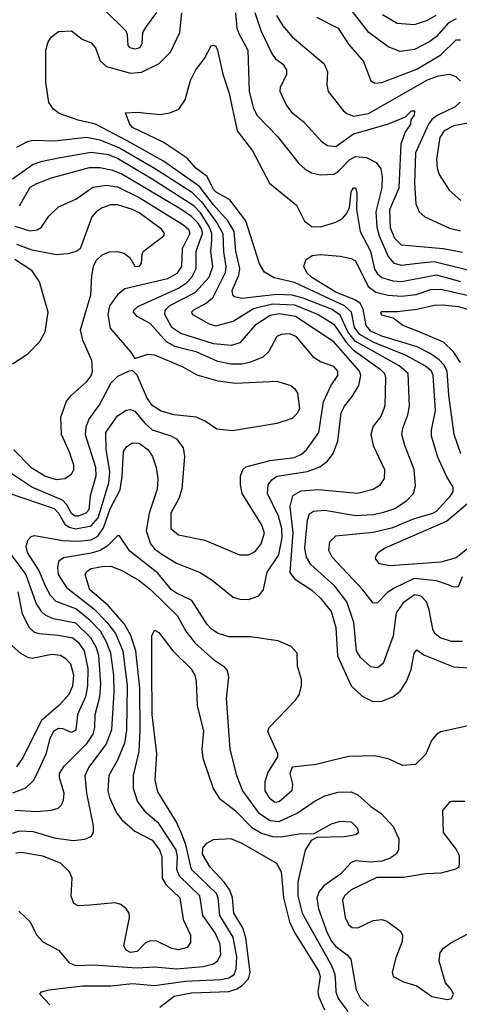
# Model space of a CAD drawing. Extents: x 997026 to 1115308, y 536381 to 619039.
# Tile 336 of 484: x 1033068 to 1035080, y 594148 to 598654. Entities that reach past the tile are written whole.
import ezdxf

# ---------------------------------------------------------------- set-up
doc = ezdxf.new("R2010")
doc.units = 0

msp = doc.modelspace()

# ---------------------------------------------------------------- linework, layer by layer
at = {"layer": '0CON20XD'}
for points in [[(1033693.5, 598686.5), (1033647, 598623), (1033629.4, 598595), (1033626.9, 598545), (1033617.1, 598525), (1033595, 598518.5), (1033574, 598525), (1033564.3, 598535), (1033561.4, 598585), (1033555, 598601.2), (1033457.1, 598697.1)], [(1035065, 598658.4), (1035030.4, 598639.6), (1034975, 598576.8), (1034945, 598553.8), (1034875, 598517.4), (1034808.9, 598508.9), (1034755, 598529.7), (1034665.3, 598595), (1034591.7, 598691.7)], [(1035095, 595808), (1035045, 595809), (1034992.7, 595825), (1034968.2, 595845), (1034958.9, 595865), (1034942.8, 595952.8), (1034929.6, 595989.6), (1034905, 596016.2), (1034875, 596022.5), (1034823.7, 595985), (1034791, 595939), (1034776.9, 595835), (1034732, 595708), (1034705, 595687.5), (1034675, 595692.8), (1034627.1, 595735), (1034608.9, 595765), (1034597.4, 595895), (1034565, 595990), (1034511, 596061), (1034401, 596161), (1034381.1, 596195), (1034373.7, 596235), (1034385.7, 596364.3), (1034395, 596391.9), (1034411.9, 596405), (1034465, 596409.3), (1034605, 596385.6), (1034685, 596390.2), (1034735, 596400.7), (1034785, 596416.9), (1034838.2, 596451.8), (1034870.4, 596485), (1034879.8, 596520.2), (1034874.1, 596595), (1034830, 596705), (1034817.4, 596755), (1034821.2, 596785), (1034844.8, 596845), (1034852.5, 596885), (1034845.2, 597035), (1034805, 597070.2), (1034603, 597183), (1034569.2, 597225), (1034535, 597301.2), (1034497.7, 597327.7), (1034365, 597380.1), (1034315, 597393.8), (1034244.4, 597395.6), (1034085, 597378.4), (1034051.5, 597385), (1034043.1, 597395), (1034041.1, 597415), (1034071.6, 597485), (1034075.2, 597515), (1034056.9, 597595), (1034049.2, 597685), (1034021.8, 597731.8), (1033955, 597806.4), (1033890.8, 597890.8), (1033726.1, 598006.1), (1033559.4, 598099.4), (1033415.1, 598175.1), (1033335.3, 598194.7), (1033248.1, 598225), (1033222, 598245), (1033202, 598275), (1033187.3, 598367.3), (1033187.5, 598515), (1033197.7, 598552.3), (1033214.1, 598575.9), (1033245, 598600), (1033305, 598603.3), (1033354.6, 598564.6), (1033395, 598547.5), (1033415.4, 598525), (1033436.7, 598465), (1033465, 598440), (1033575, 598409.4), (1033625, 598414), (1033705.9, 598454.1), (1033758.4, 598505), (1033800.9, 598595), (1033809.7, 598685)], [(1034055.6, 598685.6), (1034062.5, 598615), (1034070.6, 598590.6), (1034112.5, 598515), (1034118.7, 598325), (1034137.3, 598247.3), (1034155, 598215.4), (1034248.6, 598118.6), (1034345.3, 597995.3), (1034375, 597969.1), (1034403.8, 597953.8), (1034445, 597943.6), (1034505, 597947.6), (1034525, 597958.6), (1034578, 598012), (1034605, 598028), (1034655, 598022.9), (1034699.7, 597999.7), (1034720.8, 597970.8), (1034727.4, 597935), (1034726, 597885), (1034697.8, 597775), (1034702.5, 597705), (1034713.8, 597665), (1034755, 597570.4), (1034780.3, 597540.3), (1034815, 597530), (1034890.2, 597539.8), (1034965, 597546.9), (1035118.6, 597508.6)], [(1034276.7, 598445), (1034242.2, 598472.2), (1034221.2, 598501.2), (1034172.9, 598602.9), (1034145.6, 598685.6)], [(1034242.7, 598672.7), (1034271.8, 598625), (1034315.7, 598575.7), (1034461.2, 598451.2), (1034476.1, 598415), (1034473.8, 598355), (1034480.4, 598325), (1034548.8, 598238.8), (1034564.8, 598224.8), (1034595, 598213), (1034665, 598224.8), (1034935, 598378.5), (1034985, 598396.4), (1035035, 598404.1), (1035064.3, 598394.3), (1035085, 598372.7)], [(1034427.1, 598665), (1034525.4, 598615), (1034572.3, 598542.3), (1034642.2, 598462.2), (1034675, 598373.8), (1034693.5, 598363.5), (1034725, 598367.1), (1034885, 598427.7), (1034995, 598492.3), (1035065, 598562.3), (1035085, 598562.3)], [(1034728.3, 598678.3), (1034795, 598638.5), (1034875, 598631.2), (1034935, 598651.6), (1034974.7, 598675)], [(1035093.6, 596105), (1035075, 596058.8), (1035055, 596057.1), (1035028.4, 596068.4), (1034975.2, 596085.2), (1034873.7, 596096.3), (1034779, 596051), (1034749.3, 596030.7), (1034705, 595985.6), (1034685, 595984.3), (1034638.9, 596045), (1034497.7, 596195), (1034483.1, 596225), (1034487.5, 596265), (1034515, 596291.8), (1034685, 596308.7), (1034775, 596329.8), (1034871, 596369), (1034959.2, 596395), (1034975.3, 596405), (1035040.4, 596475), (1035052.3, 596495), (1035052.3, 596515), (1035021.5, 596565), (1034981.2, 596651.2), (1034952, 596748), (1034952.3, 596775), (1034971.1, 596865), (1034960.9, 597025), (1034952.3, 597045), (1034925, 597067.9), (1034837.1, 597117.1), (1034685, 597178.2), (1034625, 597212.6), (1034600, 597245), (1034586.7, 597315), (1034555, 597343.7), (1034325, 597451.5), (1034233, 597473), (1034187.9, 597497.9), (1034165, 597536), (1034103.1, 597733.1), (1034029.4, 597829.4), (1033966.8, 597865), (1033955, 597877.2), (1033926.1, 597936.1), (1033874.7, 597975), (1033835, 598020.8), (1033723.9, 598093.9), (1033585, 598160), (1033571.4, 598175), (1033551.7, 598228.3), (1033605, 598231.2), (1033709.3, 598220.7), (1033755, 598227.1), (1033796.7, 598245), (1033825, 598287.5), (1033849.2, 598375), (1033874.2, 598425), (1033914.4, 598475.6), (1033945, 598533.8), (1033955, 598538), (1033965, 598532), (1033973.1, 598515), (1033997.8, 598405), (1034025, 598322.5), (1034062.7, 598145), (1034134, 598054), (1034211.4, 597905), (1034335, 597805.6), (1034372.1, 597732.1), (1034405, 597707.1), (1034445, 597705.5), (1034515, 597727.9), (1034545.3, 597744.7), (1034563.9, 597766.1), (1034577.1, 597795), (1034585, 597866.7), (1034595, 597883.8), (1034605, 597883.8), (1034611.7, 597861.7), (1034610, 597785), (1034627, 597685), (1034672.9, 597595), (1034691.6, 597511.6), (1034705, 597490.3), (1034725, 597474.4), (1034775, 597458.8), (1034815, 597455.5), (1034975, 597486.4), (1035085.3, 597455.3)], [(1035095, 597589), (1035005.5, 597605.5), (1034815, 597622.7), (1034785, 597653.2), (1034765, 597700.8), (1034762.3, 597785), (1034804.8, 597885), (1034813.5, 598086.5), (1034832.9, 598137.1), (1034857.5, 598175), (1034860, 598195), (1034875, 598217.5), (1034875.7, 598235), (1034860, 598235), (1034832.5, 598207.5), (1034753.8, 598176.2), (1034595, 598129.8), (1034515, 598072), (1034476.6, 598076.6), (1034453, 598093), (1034371.3, 598181.3), (1034317.5, 598225), (1034287.5, 598265), (1034259.4, 598325), (1034261.9, 598345), (1034290.6, 598405), (1034290, 598425), (1034276.7, 598445)], [(1035084.3, 598275.7), (1035061.1, 598255), (1034978.9, 598215), (1034955, 598197), (1034938.9, 598175), (1034879, 598045), (1034874.8, 597905), (1034880.8, 597810.8), (1034895.6, 597775), (1034921.5, 597751.5), (1035035, 597700), (1035085, 597686.9)], [(1035161.8, 598188.2), (1035055, 598168.4), (1035010, 598145), (1034991.3, 598115), (1034976.2, 598015), (1034979.1, 597975), (1034988.5, 597945), (1035034, 597874), (1035086.4, 597826.4)], [(1033055, 598071.1), (1033103.4, 598096.6), (1033127.5, 598102.5), (1033225, 598098.9), (1033375, 598115.9), (1033435, 598103.7), (1033525, 598068.1), (1033684.8, 597975), (1033855, 597865.7), (1033900.2, 597820.2), (1033969.7, 597725), (1033997.7, 597675), (1034001.1, 597591.1), (1034011.5, 597525), (1034008.6, 597495), (1033949.9, 597380.1), (1033923, 597357), (1033863.3, 597325), (1033854.4, 597315), (1033858.9, 597305), (1033935, 597262.5), (1033965, 597253.4), (1034045, 597274.7), (1034137.8, 597332.2), (1034225, 597353.3), (1034325, 597349.1), (1034434.1, 597305), (1034505, 597260.7), (1034559.9, 597179.9), (1034593.7, 597143.7), (1034717.5, 597055), (1034737.1, 597035), (1034742.9, 597015), (1034738.7, 596885), (1034721.3, 596838.7), (1034685.9, 596794.1), (1034674.6, 596755), (1034685.4, 596705), (1034737.5, 596595), (1034735.5, 596555), (1034715, 596522.9), (1034685, 596503.6), (1034614.7, 596485.3), (1034435, 596502), (1034355, 596495.7), (1034316.2, 596475), (1034303.9, 596426.1), (1034317.6, 596305), (1034303.9, 596123.9), (1034325.4, 596095), (1034405, 596042.7), (1034445, 596006.8), (1034493.9, 595945), (1034515, 595872.5), (1034523, 595743), (1034584.4, 595605), (1034635, 595558.6), (1034684.5, 595534.5), (1034725, 595535.6), (1034775, 595554.4), (1034809.7, 595580.3), (1034838.5, 595625), (1034859.3, 595680.7), (1034872.9, 595755), (1034885, 595770), (1034917.4, 595747.4), (1035052.7, 595692.7), (1035164.5, 595684.5)], [(1033035, 594931.4), (1033068, 594942), (1033129.4, 594939.4), (1033225, 594910.5), (1033312.4, 594897.6), (1033365.8, 594904.2), (1033395, 594915.7), (1033406.5, 594935), (1033405.5, 594964.5), (1033374.8, 595115), (1033368.2, 595195), (1033385, 595231.5), (1033463.2, 595336.8), (1033489.6, 595405), (1033500.5, 595575), (1033498.9, 595655), (1033485.4, 595755), (1033466, 595805), (1033437.3, 595855), (1033390.4, 595905), (1033325, 595958.5), (1033235, 595991.9), (1033209.3, 596019.3), (1033188.2, 596058.2), (1033155.4, 596135.4), (1033103, 596215), (1033098.1, 596245), (1033106, 596274), (1033121.1, 596288.9), (1033136.4, 596293.6), (1033265, 596270.9), (1033335, 596266.9), (1033395, 596273), (1033425, 596290.4), (1033451.3, 596328.7), (1033481.7, 596415), (1033527.6, 596502.4), (1033537.4, 596565), (1033542.7, 596677.3), (1033559, 596701), (1033585, 596716.8), (1033615, 596715.2), (1033655.9, 596685), (1033675.3, 596655), (1033693.2, 596605), (1033699.8, 596555), (1033697.6, 596505), (1033659.8, 596395), (1033646.8, 596315), (1033666.9, 596255), (1033685, 596232.8), (1033717.9, 596207.9), (1033785, 596166.5), (1033894.3, 596124.3), (1033948.8, 596088.8), (1034045, 596010.5), (1034075, 596001.5), (1034115, 596000), (1034162.9, 596017.1), (1034183.6, 596046.4), (1034201, 596125), (1034253.3, 596205), (1034268.8, 596285), (1034268.2, 596325), (1034252.6, 596382.6), (1034202.1, 596485), (1034204.8, 596525.2), (1034221.2, 596548.8), (1034245, 596564.2), (1034385, 596587), (1034442, 596608), (1034476.9, 596633.1), (1034502, 596668), (1034523.4, 596725), (1034540, 596855), (1034554.7, 596885), (1034590.2, 596929.8), (1034619.8, 596980.2), (1034629.8, 597025), (1034623.8, 597045), (1034505, 597179.8), (1034330.9, 597295), (1034255, 597307.7), (1034215, 597300), (1034144.7, 597255), (1034075, 597175.4), (1034037.2, 597162.8), (1033955, 597170.5), (1033805, 597217.9), (1033765, 597244.7), (1033732.3, 597305), (1033733.6, 597325), (1033755, 597345.5), (1033870.7, 597405), (1033934.8, 597475), (1033952, 597525), (1033943.4, 597595), (1033947, 597643), (1033948, 597675), (1033937.3, 597705), (1033895, 597769.7), (1033865, 597802.4), (1033675, 597924.6), (1033515, 598019.4), (1033476.5, 598035), (1033395, 598045.5), (1033245, 598020.7), (1033165, 598004), (1033129.5, 597990.5), (1033035, 597924.3)], [(1033010.9, 596490.9), (1033225, 596416.6), (1033245, 596396.2), (1033275.1, 596345.1), (1033295, 596331.2), (1033325, 596324.6), (1033395, 596337.2), (1033427.4, 596375), (1033475.2, 596535), (1033479.9, 596585), (1033474.5, 596625), (1033463.7, 596686.3), (1033462.5, 596765), (1033515, 596841.5), (1033555, 596866.5), (1033575, 596870), (1033595, 596862.7), (1033638.5, 596808.5), (1033675, 596777.5), (1033760.1, 596750.1), (1033785, 596736.4), (1033816.4, 596695), (1033822.7, 596655), (1033810.5, 596505), (1033796.7, 596463.3), (1033760.4, 596395), (1033760, 596325), (1033795, 596296.5), (1033915, 596272.2), (1034074.5, 596204.5), (1034115, 596204.3), (1034145, 596220.8), (1034172.5, 596255), (1034187.7, 596305), (1034175, 596344.3), (1034085.8, 596485.8), (1034077.9, 596525), (1034079.1, 596565), (1034089.5, 596595), (1034102.7, 596607.3), (1034213.7, 596636.3), (1034325, 596650), (1034358.2, 596665), (1034380, 596685), (1034437.4, 596765), (1034459, 596905), (1034491.8, 596978.2), (1034523.8, 597025), (1034524.6, 597045), (1034505, 597067.1), (1034445, 597088.5), (1034415.9, 597105.9), (1034335, 597202.1), (1034305, 597216.7), (1034265, 597213.3), (1034245.4, 597204.6), (1034208.8, 597135), (1034180.4, 597109.6), (1034125, 597086.1), (1034085, 597077.3), (1034035, 597077.1), (1033975, 597089), (1033875, 597134.4), (1033825, 597145.5), (1033778.4, 597158.4), (1033739.5, 597179.5), (1033665, 597263.8), (1033605.6, 597295), (1033589.1, 597315), (1033590.4, 597325), (1033608, 597342), (1033795, 597425.8), (1033830.9, 597449.1), (1033856.3, 597475), (1033876.2, 597515), (1033875.5, 597595), (1033904.9, 597675), (1033901, 597695), (1033883.8, 597725), (1033855, 597753.4), (1033805, 597787.2), (1033535, 597946.7), (1033495, 597964.2), (1033435, 597976.2), (1033385.2, 597975.2), (1033211.3, 597928.7), (1033145, 597903.2), (1033115, 597885.3), (1033065, 597801.2)], [(1033045, 597709.3), (1033115, 597688.2), (1033148.5, 597691.5), (1033167.8, 597705), (1033200.6, 597755), (1033245, 597797.3), (1033325, 597833.2), (1033402.4, 597887.6), (1033465, 597897.1), (1033515, 597889.1), (1033615, 597839.6), (1033815, 597716.2), (1033839.8, 597695), (1033846.4, 597675), (1033811.6, 597605), (1033807.9, 597525), (1033787.9, 597492.1), (1033745, 597468.3), (1033548.5, 597421.5), (1033515, 597395.4), (1033478.6, 597345), (1033470.7, 597305), (1033482.4, 597242.4), (1033575, 597134), (1033595, 597103.3), (1033655, 597122.5), (1033685, 597120.5), (1033814.8, 597064.8), (1033878.5, 597028.5), (1033975, 597001.2), (1034055, 596991.1), (1034245, 596999.1), (1034309.1, 596979.1), (1034327.5, 596965), (1034340, 596945), (1034348.4, 596875), (1034338.2, 596851.8), (1034315, 596829.3), (1034245, 596805.2), (1034042.3, 596772.3), (1033969.8, 596779.8), (1033916.1, 596816.1), (1033875, 596835.3), (1033775, 596845.3), (1033715, 596862.7), (1033675, 596888.4), (1033649.1, 596925), (1033605, 597027.8), (1033585, 597048), (1033565, 597044.4), (1033515, 597020.4), (1033485, 596990.4), (1033434, 596896), (1033384.8, 596825.2), (1033370.6, 596789.4), (1033367.3, 596755), (1033415, 596605.7), (1033415.9, 596565), (1033390.6, 596475), (1033385, 596410.6), (1033370.4, 596395), (1033337.7, 596382.3), (1033322.6, 596382.6), (1033305, 596394.4), (1033284.2, 596434.2), (1033264.6, 596454.6), (1033124, 596515), (1033018.4, 596585)], [(1033040.8, 596685), (1033121.2, 596605), (1033185.6, 596565), (1033235, 596549.2), (1033274, 596555), (1033305.3, 596574.7), (1033316.2, 596595), (1033316.1, 596615), (1033296.2, 596675), (1033258.8, 596755), (1033256.2, 596835), (1033282.6, 596907.4), (1033305, 596935.7), (1033375, 596997.5), (1033395, 597024), (1033401.8, 597045), (1033398.5, 597095), (1033356.6, 597186.6), (1033346.8, 597235), (1033393.8, 597395), (1033398.5, 597481.5), (1033406.4, 597525), (1033418.2, 597551.8), (1033445, 597578.1), (1033479.1, 597590.9), (1033515, 597592.5), (1033544.7, 597584.7), (1033571.4, 597565), (1033595, 597525.8), (1033615, 597524.5), (1033625, 597537.5), (1033627.9, 597582.1), (1033634.3, 597595), (1033727.5, 597665), (1033730.4, 597675), (1033716.9, 597695), (1033615, 597770.5), (1033585, 597785.6), (1033515, 597806.7), (1033483, 597807), (1033445, 597793.2), (1033417.8, 597775), (1033398.7, 597751.3), (1033344.4, 597605.6), (1033326.5, 597593.5), (1033287.8, 597582.2), (1033235, 597577.7), (1033125, 597598.7), (1033055, 597625.6)], [(1035087.5, 596667.5), (1035056.8, 596755), (1035031.8, 596935), (1035024.5, 597045), (1035008.8, 597075), (1034987.9, 597097.9), (1034947, 597127), (1034886.7, 597156.7), (1034725, 597205.6), (1034675, 597229.1), (1034654.2, 597255), (1034639.5, 597329.5), (1034626.5, 597356.5), (1034602.4, 597372.4), (1034515, 597406.2), (1034405, 597474), (1034382.7, 597495), (1034368.6, 597525), (1034377.3, 597555), (1034405.8, 597574.2), (1034445, 597579.2), (1034535, 597572.1), (1034585, 597561.6), (1034605, 597550.3), (1034663.4, 597433.4), (1034697.4, 597407.4), (1034755, 597392.6), (1034815, 597389.2), (1034883.3, 597396.7), (1034949.1, 597419.1), (1034995, 597420.8), (1035155, 597384.8)], [(1033035, 597079.4), (1033105.4, 597124.6), (1033159.4, 597180.6), (1033184.4, 597225), (1033197.9, 597315), (1033158.7, 597455), (1033125.4, 597505), (1033045, 597557)], [(1035084.8, 597084.8), (1035053.4, 597133.4), (1035007.4, 597177.4), (1034896.9, 597225), (1034821.2, 597255), (1034777.9, 597287.9), (1034725, 597302.2), (1034720.6, 597315), (1034725, 597318.9), (1034795, 597319.2), (1034885, 597329.3), (1034965, 597347.6), (1035005, 597348.9), (1035075, 597341.4), (1035244.1, 597294.1)], [(1035155, 596263.1), (1035065, 596191.1), (1034995, 596171.6), (1034764, 596154), (1034715, 596164.4), (1034698.1, 596185), (1034696.9, 596195), (1034708.9, 596215), (1034737.8, 596235), (1035021.1, 596358.9), (1035146.8, 596465)], [(1035135, 595424.7), (1034995, 595394.2), (1034976.7, 595385), (1034953.3, 595355), (1034927.5, 595292.5), (1034880, 595245), (1034820.7, 595240.7), (1034759.7, 595269.7), (1034695, 595285.7), (1034575, 595282.2), (1034504.3, 595265.7), (1034425, 595246.2), (1034315, 595232.5), (1034303.8, 595205), (1034317.1, 595155), (1034313.3, 595125), (1034255, 595074.6), (1034235, 595071.8), (1034215, 595087.7), (1034191.1, 595125), (1034191.7, 595168.3), (1034203.2, 595206.8), (1034248.8, 595281.2), (1034250, 595295), (1034203.9, 595396.1), (1034210, 595415), (1034330.7, 595539.3), (1034347.5, 595565), (1034357.5, 595605), (1034357.5, 595635), (1034340, 595695), (1034338, 595755), (1034310, 595785), (1034251.7, 595811.7), (1034125, 595829.5), (1034025, 595830), (1033975.8, 595845), (1033945.6, 595865), (1033926.4, 595886.4), (1033855.2, 595995.2), (1033785, 596029.5), (1033762.9, 596045), (1033700.8, 596120.8), (1033571.3, 596221.3), (1033525, 596292.5), (1033515, 596292.5), (1033468, 596245), (1033435.7, 596224.3), (1033395, 596212.2), (1033268.5, 596191.5), (1033246.2, 596173.8), (1033240.3, 596145), (1033243.7, 596115), (1033282.9, 596055), (1033407.1, 595957.1), (1033467.4, 595897.4), (1033506.7, 595845), (1033540, 595765), (1033559.4, 595605), (1033556.7, 595403.3), (1033547.2, 595342.8), (1033515.2, 595265), (1033476.4, 595195), (1033472.1, 595125), (1033479.2, 595095), (1033510.9, 595025), (1033535, 594992.9), (1033595, 594940), (1033675, 594899.2), (1033708.4, 594855), (1033718.6, 594825), (1033720, 594725), (1033736.6, 594696.6), (1033800.3, 594635), (1033816.5, 594536.5), (1033850, 594465), (1033849.7, 594430.3), (1033835, 594408.6), (1033795, 594397.9), (1033765, 594403.9), (1033695, 594436.8), (1033665, 594438.2), (1033641.8, 594428.2), (1033605, 594389.6), (1033575, 594385.5), (1033555.4, 594395.4), (1033544.4, 594415), (1033570, 594545), (1033568.6, 594565), (1033555.8, 594585), (1033531.2, 594605), (1033505, 594613.1), (1033388.8, 594601.2), (1033335, 594598.8), (1033315, 594610), (1033303.4, 594643.4), (1033307.8, 594725), (1033295.6, 594755), (1033254.1, 594794.1), (1033174.5, 594825.5), (1033075, 594843.1), (1033049.6, 594840.4)], [(1033045, 595036.9), (1033145, 595029.7), (1033214, 595036), (1033243.8, 595046.2), (1033259.2, 595060.8), (1033268.2, 595081.8), (1033271.1, 595115), (1033249.6, 595185), (1033249.6, 595205), (1033271.5, 595238.5), (1033376.6, 595343.4), (1033404, 595385), (1033411.6, 595415), (1033413.2, 595475), (1033434.5, 595555), (1033440, 595615), (1033430.3, 595745), (1033419.1, 595779.1), (1033393.4, 595825), (1033325, 595892.8), (1033222.3, 595912.3), (1033187.9, 595927.9), (1033167.5, 595945), (1033143.7, 595983.7), (1033096.2, 596116.2), (1033031.2, 596205)], [(1033064.2, 594574.2), (1033115.2, 594525.2), (1033144.2, 594465.8), (1033174.2, 594434.2), (1033245, 594395.8), (1033295, 594337.9), (1033325, 594325.6), (1033405, 594329), (1033604.9, 594315.1), (1033685, 594320), (1033785, 594309.8), (1033908.3, 594321.7), (1033955, 594333.9), (1033973.6, 594346.4), (1033988.3, 594375), (1033985, 594422.9), (1033963, 594475), (1033905.6, 594555), (1033892.3, 594645), (1033799.4, 594735), (1033787.9, 594765), (1033790.4, 594825), (1033783.4, 594855), (1033705.1, 594975.1), (1033647.3, 595025), (1033607.5, 595077.5), (1033588.6, 595135), (1033588.9, 595195), (1033614.8, 595305), (1033619.6, 595400.4), (1033617.1, 595595), (1033599.2, 595765), (1033575.9, 595835.9), (1033547.9, 595887.9), (1033473.3, 595973.3), (1033389.3, 596045), (1033367.1, 596115), (1033375, 596128.7), (1033395, 596141.7), (1033445, 596152), (1033485, 596152.4), (1033535, 596133.6), (1033615, 596087.5), (1033667.5, 596045), (1033788, 595928), (1033829, 595855), (1033870.7, 595800.7), (1033955, 595726.7), (1034001.1, 595695), (1034018.2, 595675), (1034023.8, 595645), (1034013.1, 595546.9), (1034029.3, 595315), (1034060.3, 595195), (1034087.6, 595125), (1034161.6, 595025), (1034215, 594989.5), (1034255, 594984.5), (1034337.6, 595022.4), (1034415, 595076.9), (1034465, 595102.4), (1034525, 595119.4), (1034585, 595120.9), (1034615, 595107.2), (1034675, 595053.8), (1034721.7, 595021.7), (1034778, 594962), (1034803.1, 594905), (1034802.3, 594855), (1034791.1, 594835), (1034763.8, 594816.2), (1034725, 594802.6), (1034675, 594798.2), (1034605.4, 594804.6), (1034585, 594796.9), (1034537.3, 594745), (1034460.2, 594689.8), (1034438.2, 594665), (1034428.2, 594635), (1034435.7, 594585), (1034475.2, 594475), (1034495, 594437.3), (1034515, 594412.6), (1034567.3, 594375), (1034583.2, 594355), (1034607.4, 594215), (1034628.2, 594175), (1034665, 594138.8)], [(1033059.8, 596035), (1033079.6, 595935), (1033111.9, 595871.9), (1033133.3, 595853.3), (1033155, 595844.3), (1033245, 595837.4), (1033311.5, 595825), (1033335, 595805.7), (1033362.3, 595765), (1033380.3, 595685), (1033378.5, 595605), (1033369, 595555), (1033333, 595475), (1033325, 595403.3), (1033305, 595392.1), (1033265, 595408.9), (1033245, 595410.8), (1033222.8, 595397.2), (1033206.1, 595365), (1033187.1, 595292.9), (1033146.9, 595203.1), (1033129.2, 595170.8), (1033095, 595136.8), (1033035, 595114.4)], [(1033205.8, 594145), (1033160, 594195), (1033167.5, 594205), (1033202.5, 594215), (1033355, 594232.2), (1033485, 594232.3), (1033585, 594243.2), (1033685, 594233.6), (1033825, 594253.6), (1033987.9, 594262.1), (1034025, 594269.5), (1034049.5, 594285), (1034059.4, 594310.6), (1034061.9, 594365), (1034045.5, 594455), (1033983.5, 594555), (1033976.5, 594635), (1033968.6, 594655), (1033855, 594765.4), (1033827.7, 594877.7), (1033806.5, 594935), (1033784.5, 594984.5), (1033699.9, 595119.9), (1033687.5, 595175), (1033695.4, 595295), (1033674.8, 595475), (1033672.9, 595685), (1033673.1, 595835), (1033685, 595860), (1033705, 595849.2), (1033768.1, 595765), (1033850.5, 595685), (1033869.5, 595655), (1033876.4, 595625), (1033880.9, 595515), (1033908.5, 595398.5), (1033901.3, 595315), (1033905.9, 595275), (1033953.8, 595135), (1033981.3, 595091.3), (1034054.8, 595034.8), (1034128.8, 594958.8), (1034175, 594931.7), (1034225, 594916.5), (1034265, 594914.7), (1034355, 594930), (1034412, 594928), (1034495, 594974.3), (1034535, 594985.6), (1034585, 594982.5), (1034612.5, 594955), (1034618.8, 594935), (1034606.2, 594923.8), (1034555, 594914.1), (1034428, 594912), (1034401.7, 594898.3), (1034375, 594853.3), (1034341.7, 594708.3), (1034340.8, 594645), (1034360.2, 594565), (1034495.6, 594325), (1034510.9, 594285), (1034513.6, 594243.6)], [(1033055, 595235.5), (1033081.6, 595275), (1033169.7, 595450.3), (1033255, 595522.7), (1033295, 595567.5), (1033310.8, 595605), (1033316.1, 595655), (1033302.5, 595705), (1033279.3, 595729.3), (1033255, 595743.8), (1033215, 595748.9), (1033125, 595730.4), (1033105, 595734.5), (1033072.9, 595752.9), (1033020.2, 595800.2)], [(1035105, 595076.2), (1035045, 595076.7), (1035035, 595072.5), (1035003.3, 595035), (1035006.2, 594935), (1035065.9, 594855.9), (1035079.3, 594829.3), (1035080, 594795), (1035077.5, 594775), (1035063.6, 594766.4), (1034995, 594747.5), (1034925, 594745.6), (1034825, 594728.2), (1034702.4, 594727.6), (1034585, 594672.4), (1034554.6, 594645), (1034546.1, 594623.9), (1034557.1, 594545), (1034573.2, 594513.2), (1034589.1, 594499.1), (1034615, 594498.5), (1034685, 594530.9), (1034725, 594536.7), (1034747.8, 594527.8), (1034810, 594485), (1034820, 594465), (1034818.8, 594435), (1034788.8, 594361.2), (1034773.3, 594295), (1034777.5, 594275), (1034825, 594251.2), (1034885, 594233.3), (1034955, 594184.5), (1035025, 594170)], [(1033709.5, 594135), (1033775, 594185.2), (1033855, 594200), (1034025, 594206.6), (1034061.8, 594218.2), (1034086.2, 594233.8), (1034114.4, 594265), (1034123.2, 594295), (1034102.8, 594452.8), (1034088.7, 594498.7), (1034048.7, 594565), (1034041.3, 594635), (1034029.9, 594669.9), (1034005.6, 594705.6), (1033939.2, 594775), (1033904.6, 594835), (1033906.7, 594863.3), (1033925, 594885.6), (1033955, 594901.8), (1034035, 594907.1), (1034085, 594886.2), (1034243.8, 594793.8), (1034265.2, 594755), (1034274.8, 594635.2), (1034302.5, 594525), (1034326.3, 594476.3), (1034435, 594301.8), (1034442.8, 594275), (1034432.5, 594205), (1034435.2, 594185), (1034463.3, 594123.3)], [(1035025, 594170), (1035045, 594174), (1035052.9, 594195), (1035044.2, 594215), (1035016.7, 594246.7), (1034987.5, 594345), (1034992, 594385), (1035008, 594405), (1035041.2, 594428.8), (1035144.3, 594485)], [(1034513.6, 594243.6), (1034514.4, 594205), (1034526.2, 594175), (1034569.8, 594115)]]:
    msp.add_lwpolyline(points, dxfattribs=at)

doc.saveas('drawing.dxf')
